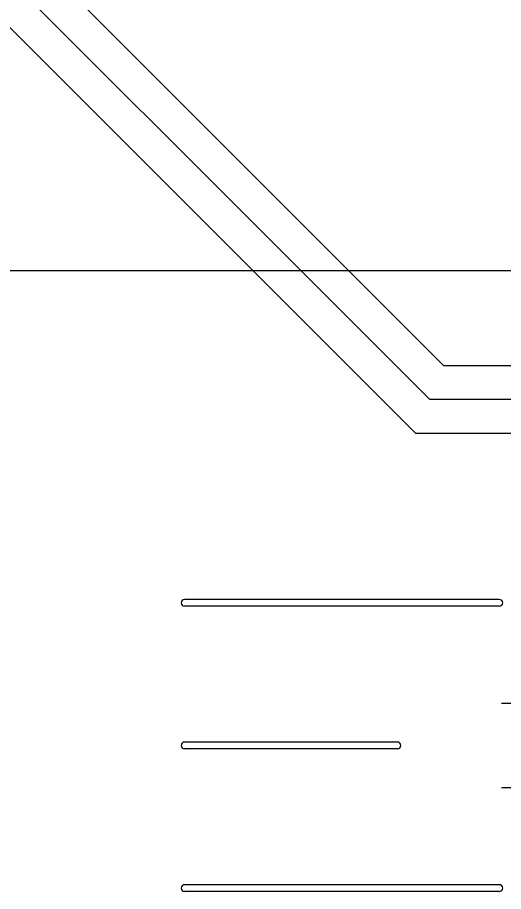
# Model space of a CAD drawing. Extents: x -264222 to -263592, y -1242345 to -1242048.
# Drawn here: x -263913.14 to -263909.56, y -1242207.46 to -1242201.02 of the extents above; entities that cross this region are included whole.
import ezdxf

# ---------------------------------------------------------------- set-up
doc = ezdxf.new("R2010")
doc.units = 0
doc.layers.add('HESCON_OSI_STAVBY_KFA', color=7, linetype='Continuous')
doc.layers.add('KFA_2D_SITUACIA_DSP', color=7, linetype='Continuous')

msp = doc.modelspace()

# ---------------------------------------------------------------- linework, layer by layer
at = {"layer": 'HESCON_OSI_STAVBY_KFA'}
msp.add_line((-263917.2648, -1242202.8822), (-263905.5048, -1242202.8822), dxfattribs=at)
msp.add_line((-263917.2648, -1242202.8822), (-263905.5048, -1242202.8822), dxfattribs=at)
at = {"layer": 'KFA_2D_SITUACIA_DSP'}
for p, q in [((-263909.5936, -1242205.3065), (-263911.9127, -1242205.3065)), ((-263909.5936, -1242205.3565), (-263911.9127, -1242205.3565)), ((-263909.5765, -1242206.072), (-263909.4815, -1242206.072)), ((-263910.3436, -1242206.3576), (-263911.9127, -1242206.3576)), ((-263910.3436, -1242206.4076), (-263911.9127, -1242206.4076)), ((-263909.5765, -1242206.6933), (-263909.4815, -1242206.6933)), ((-263909.5936, -1242207.4087), (-263911.9127, -1242207.4087)), ((-263909.5936, -1242207.4587), (-263911.9127, -1242207.4587))]:
    msp.add_line(p, q, dxfattribs=at)
for points in [[(-263918.4892, -1242164.1322), (-263914.1002, -1242168.5213), (-263914.1002, -1242199.486), (-263910.004, -1242203.5822), (-263891.7678, -1242203.5822)], [(-263918.5928, -1242164.3822), (-263914.3502, -1242168.6249), (-263914.3502, -1242199.5896), (-263910.1075, -1242203.8322), (-263891.7678, -1242203.8322)], [(-263918.6963, -1242164.6322), (-263914.6002, -1242168.7284), (-263914.6002, -1242199.6931), (-263910.2111, -1242204.0822), (-263891.7678, -1242204.0822)]]:
    msp.add_lwpolyline(points, dxfattribs=at)
for centre, start, end in [((-263911.9127, -1242205.3315), 90, 270), ((-263909.5936, -1242205.3315), 270, 90), ((-263911.9127, -1242206.3826), 90, 180), ((-263910.3436, -1242206.3826), 0, 90), ((-263911.9127, -1242206.3826), 180, 270), ((-263910.3436, -1242206.3826), 270, 0), ((-263911.9127, -1242207.4337), 90, 270), ((-263909.5936, -1242207.4337), 270, 90)]:
    msp.add_arc(centre, 0.025, start, end, dxfattribs=at)

doc.saveas('drawing.dxf')
